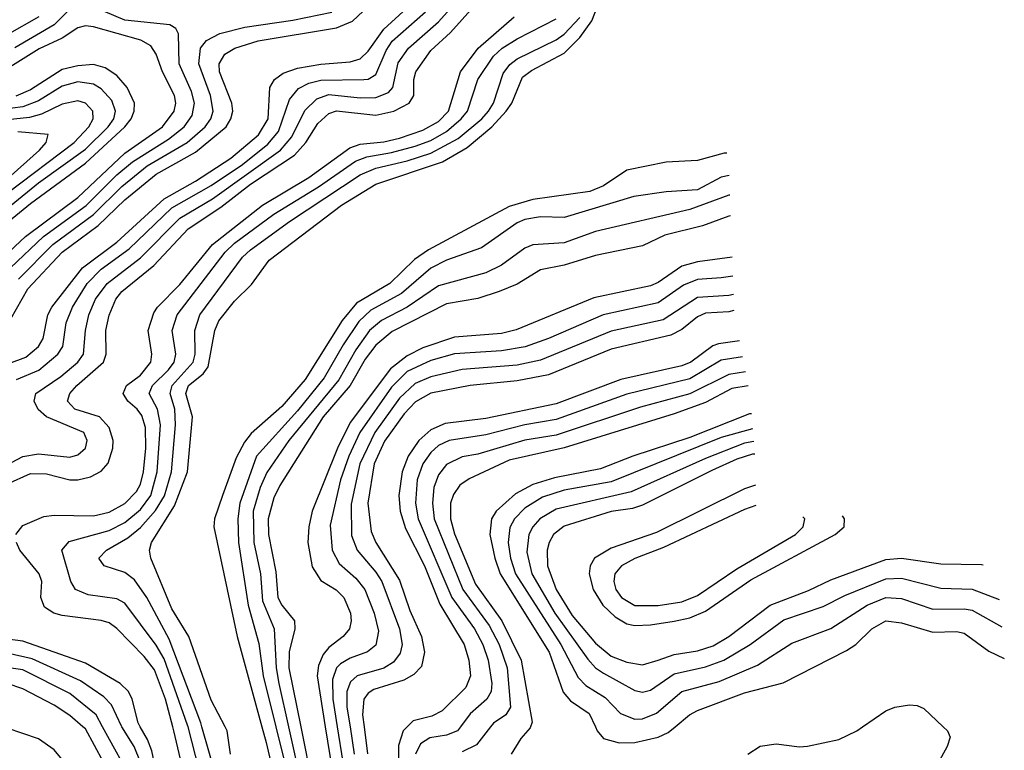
# Model space of a CAD drawing. Header units: inches. Extents: x 501365 to 657855, y 482276 to 547543.
# Tile 956 of 957: x 617442 to 619952, y 529940 to 531803. Entities that reach past the tile are written whole.
import ezdxf

# ---------------------------------------------------------------- set-up
doc = ezdxf.new("R2010")
doc.units = ezdxf.units.IN
doc.header["$MEASUREMENT"] = 0
doc.layers.add('A6512', color=7, linetype='Continuous')
doc.layers.add('A6513', color=7, linetype='Continuous')

msp = doc.modelspace()

# ---------------------------------------------------------------- linework, layer by layer
at = {"layer": 'A6512', "color": 5}
for points, elevation in [([(617324.1, 528490), (617506.1, 528693.9), (617531.1, 528730), (617566, 528834), (617590.4, 528970), (617615.3, 529070), (617623.6, 529090), (617655.4, 529130), (617697.7, 529170), (617770, 529218.8), (617850, 529251.7), (617979.7, 529280.3), (618041.3, 529298.7), (618078.3, 529321.7), (618099.6, 529350), (618108.2, 529390), (618100.2, 529430), (618088.5, 529448.5), (618045.9, 529490), (618022.2, 529522.2), (617982, 529622), (617931, 529730), (617899.7, 529890), (617871.1, 530000)], 3160), ([(617387.9, 528712.1), (617456.5, 528850), (617467.6, 528890), (617476.2, 528970), (617510, 529090), (617526.2, 529130), (617550, 529160.8), (617599.7, 529210), (617730, 529293.7), (617790, 529317.8), (617910, 529355.8), (617939.3, 529370), (617956, 529390), (617956.1, 529410), (617893.1, 529530), (617855.9, 529615.9), (617805.7, 529810), (617778.6, 529938.6), (617767.9, 529967.9), (617749.4, 530000)], 3220), ([(617391.9, 528610), (617485.2, 528730), (617528.8, 528851.2), (617553.7, 528990), (617573.5, 529070), (617590, 529107.2), (617609.2, 529130), (617670, 529187.6), (617757, 529243), (617850, 529278.5), (618010, 529319.5), (618043.6, 529336.4), (618062.7, 529357.3), (618069.3, 529370), (618071.1, 529390), (618065.1, 529410), (617995, 529495), (617965.9, 529570), (617905.9, 529690), (617835.1, 529990), (617832.3, 530000)], 3180), ([(617410, 529207.8), (617490, 529315.9), (617510, 529330.5), (617590, 529365.3), (617704.7, 529450), (617709.3, 529470.7), (617698.3, 529530), (617693.9, 529593.9), (617670, 529732.5), (617646.8, 529790), (617601.2, 529841.2), (617562.4, 529902.4), (617530, 529941.4), (617490, 529969), (617410, 529996)], 3320), ([(617410.7, 528990), (617460, 529130), (617483.1, 529170), (617530, 529226.8), (617563.4, 529256.6), (617630, 529294.3), (617696.9, 529343.1), (617812.3, 529390), (617846.4, 529413.6), (617853.8, 529430), (617850.2, 529450), (617811.6, 529510), (617793.5, 529550), (617776, 529690), (617733.5, 529853.5), (617653.2, 530000)], 3260), ([(617427.8, 529130), (617449.7, 529170.3), (617510.1, 529249.9), (617530, 529271), (617610, 529314.4), (617690, 529372.8), (617776, 529410), (617802.6, 529430), (617807.3, 529450), (617800.2, 529470), (617762.6, 529530), (617744.1, 529690), (617704, 529844), (617690, 529868.3), (617655.7, 529910), (617610, 529994.3), (617603.3, 530000)], 3280), ([(617440.9, 528970), (617450, 529004.8), (617490, 529125.5), (617519.3, 529170), (617572.9, 529227.1), (617710, 529316.6), (617863.7, 529376.3), (617889.2, 529390), (617897.9, 529402.1), (617902.1, 529410), (617900.6, 529430), (617893.1, 529450), (617844.2, 529530), (617830, 529568.3), (617802.6, 529710), (617778.3, 529790), (617750, 529909.3), (617733.9, 529950), (617702, 530000)], 3240), ([(617944, 529870), (617906.7, 530000)], 3140), ([(617979.3, 529930), (617971.2, 529990), (617965.9, 530000)], 3120), ([(618059.1, 530000), (618070, 529960.2), (618113.3, 529773.3)], 3120), ([(618095.2, 530000), (618147.7, 529787.7)], 3140), ([(618127.1, 530000), (618160.5, 529850)], 3160), ([(618158.3, 530000), (618188.2, 529850)], 3180), ([(618221.1, 530000), (618238.5, 529890)], 3220), ([(618251.5, 530000), (618266, 529910)], 3240), ([(618284.1, 530000), (618294.9, 529930)], 3260), ([(618319.9, 530000), (618329, 529931)], 3280), ([(618429.9, 530000), (618419.4, 529990), (618407.6, 529952.4), (618407.5, 529910)], 3320), ([(618565.3, 530000), (618557.7, 529990), (618530, 529978.9), (618487.9, 529972.1), (618463.7, 529956.3), (618450.9, 529930)], 3340), ([(618642.6, 530000), (618606.3, 529953.7), (618570, 529936.2)], 3360), ([(618744, 530000), (618742.9, 529997.1), (618719.2, 529970), (618694.8, 529930)], 3380), ([(618909.6, 530000), (618914.4, 529990), (618930, 529970.1), (618970, 529959.4), (619010, 529959.9), (619070, 529973.8), (619095, 529985), (619113, 530000)], 3420), ([(619298.4, 529930), (619329.6, 529950.4), (619370, 529956.6), (619430, 529949), (619450, 529950.5), (619530, 529967.6), (619576.2, 529990), (619590.8, 530000)], 3380), ([(619796.2, 530000), (619806.9, 529990), (619813.8, 529973.8), (619806.4, 529950), (619772.1, 529888)], 3380)]:
    msp.add_lwpolyline(points, dxfattribs=dict(at, elevation=elevation))
at = {"layer": 'A6513', "color": 5}
for points, elevation in [([(617390, 530658), (617450, 530689.3), (617490, 530695.6), (617570, 530687.4), (617590, 530693.6), (617609.9, 530710), (617614.2, 530730), (617605.2, 530750), (617510.4, 530790.4), (617488.8, 530808.9), (617478.8, 530830), (617483.4, 530850), (617546.9, 530893.1), (617590.3, 530930), (617604.9, 530950), (617609.7, 531010), (617618.7, 531050), (617635.5, 531090), (617665, 531130), (617750, 531195.8), (617850, 531296.6), (617933.6, 531346.4), (618107.2, 531470), (618135.9, 531504.1), (618168.9, 531571.1), (618199.2, 531600.8), (618230, 531612.5), (618310, 531603.9), (618350, 531604.5), (618382.4, 531617.6), (618393.1, 531630), (618407, 531693), (618432.8, 531730), (618510, 531797.5), (618600.3, 531899.7)], 3240), ([(617419.5, 531040.5), (617463.2, 531116.8), (617550.4, 531210), (617641.9, 531278.1), (617710, 531343.2), (617790, 531408.7), (617890, 531465.3), (617968.4, 531530), (617980.2, 531550), (617985, 531570), (617982.9, 531590), (617951.5, 531670), (617950.9, 531690), (617965.3, 531714.7), (617990.6, 531730), (618050, 531748.6), (618250, 531782.2), (618290, 531799.2), (618386.1, 531890)], 3320), ([(617348.4, 530591.6), (617470, 530645.7), (617510, 530644.7), (617570, 530629.6), (617590, 530629.3), (617622.6, 530637.4), (617650, 530651.8), (617667.8, 530672.2), (617679.7, 530710), (617680.1, 530730), (617670, 530763.4), (617645.5, 530790), (617583, 530810), (617563.5, 530830), (617570.2, 530850), (617587.8, 530870), (617655.6, 530930), (617662.7, 530950), (617661.6, 531010), (617669.9, 531049.9), (617687.3, 531090), (617702.6, 531110), (617783.7, 531176.3), (617871.3, 531270), (617955.1, 531324.9), (618030, 531383.8), (618142.4, 531457.6), (618171.3, 531490), (618201.9, 531538.1), (618230, 531563.9), (618250, 531570.5), (618350, 531559.6), (618395.6, 531570), (618435.1, 531590), (618447, 531610), (618446.7, 531650), (618451.9, 531670), (618490, 531724), (618539.9, 531770), (618629.3, 531870.7)], 3220), ([(617370, 530910.1), (617457.3, 530942.7), (617489.6, 530970), (617501.5, 530990), (617513.7, 531050), (617524.4, 531070), (617602.1, 531170), (617690, 531235.7), (617810, 531346.5), (617890, 531391.3), (617980.4, 531450), (618050.7, 531509.3), (618075.5, 531550), (618080.1, 531630), (618091.2, 531650), (618113.3, 531666.7), (618150, 531679.3), (618210, 531689.8), (618284.6, 531695.4), (618310, 531703.3), (618330, 531722.9), (618370, 531779), (618448.1, 531850)], 3280), ([(617965.9, 530000), (617930, 530067.9), (617873.4, 530230), (617830, 530301.1), (617776.2, 530430), (617773, 530450), (617778, 530470), (617836.9, 530563.1), (617870, 530650), (617882.4, 530790), (617865.4, 530850), (617872.7, 530870), (617910, 530900.1), (617922.1, 530917.9), (617939.7, 531010), (617950, 531034.8), (617990, 531085.3), (618032.7, 531127.3), (618077.9, 531190), (618262.5, 531330), (618350, 531383.3), (618519.5, 531440.5), (618582.9, 531477.1), (618646, 531530), (618682.1, 531570), (618696.2, 531590), (618723.7, 531656.3), (618746.4, 531673.6), (618830, 531717.6), (618870, 531757.9), (618900.1, 531800.1), (618919.8, 531850)], 3120), ([(617418.9, 531170), (617503.1, 531250), (617611.3, 531328.7), (617690, 531407.6), (617730, 531440.8), (617821.7, 531498.3), (617861.2, 531530), (617881.4, 531558.6), (617887.7, 531590), (617879.6, 531619.6), (617848.5, 531690), (617846.6, 531766.6), (617840.4, 531780.4), (617824.5, 531790), (617710, 531801.9), (617610, 531843.8), (617590, 531844.9), (617580.4, 531839.6), (617530.2, 531789.8), (617430, 531731)], 3360), ([(617434.3, 530885.7), (617490.9, 530909.1), (617539.2, 530950), (617552.3, 530970), (617560.1, 531030), (617576.3, 531070), (617614.3, 531130), (617650, 531166.4), (617721.4, 531218.6), (617830, 531322.8), (617930, 531379.9), (618010, 531433.3), (618074.7, 531485.3), (618102, 531518), (618130, 531599.8), (618152.5, 531627.5), (618179, 531641), (618210, 531648.8), (618319.5, 531650), (618330, 531651.2), (618350, 531663.2), (618376, 531724), (618391.9, 531748.1), (618476.9, 531823.1)], 3260), ([(617438.6, 531141.4), (617526.5, 531230), (617630, 531306.3), (617702.5, 531377.5), (617766.6, 531430), (617869.1, 531490), (617914.5, 531530), (617928.9, 531550), (617935, 531570), (617928.2, 531610), (617898.3, 531690), (617903.1, 531730), (617918.1, 531750), (617952.5, 531767.5), (618015.8, 531784.2), (618138.2, 531801.8), (618238, 531822)], 3340), ([(617490.8, 531810), (617410, 531764.5)], 3340), ([(617431.9, 530490), (617450, 530513.6), (617504, 530536), (617530, 530539.6), (617630, 530537.8), (617670, 530547.1), (617710, 530569), (617740, 530600), (617750, 530618.4), (617757.9, 530650), (617763.8, 530710), (617763, 530763), (617753.6, 530793.6), (617741.7, 530810), (617717.4, 530830), (617705.9, 530850), (617714.6, 530870), (617750, 530896.1), (617776.5, 530930), (617779.2, 530950), (617769.4, 531010), (617784.3, 531055.7), (617793.2, 531070), (617850, 531127.5), (617933.6, 531230), (618061.2, 531330), (618179.1, 531400.9), (618283.5, 531476.5), (618310, 531485.2), (618370, 531491.3), (618410, 531501.1), (618470, 531521.1), (618510, 531543.7), (618535, 531570), (618566.1, 531670), (618610.5, 531730), (618702.2, 531810)], 3180), ([(617871.1, 530000), (617870, 530004.1), (617810, 530173.3), (617790, 530207.9), (617710, 530314.8), (617690, 530326), (617616.4, 530336.4), (617584.5, 530350), (617572.7, 530370), (617549.1, 530450), (617568, 530472), (617670, 530500.6), (617710, 530520.6), (617750, 530554.4), (617776.3, 530590), (617792.6, 530650), (617800.9, 530770), (617793.5, 530810), (617772.4, 530850), (617780.4, 530870), (617821.7, 530910), (617835.6, 530930), (617839.8, 530950), (617830.6, 531010), (617843.6, 531050), (617966.1, 531210), (617990, 531233.4), (618090, 531306.9), (618203.5, 531376.5), (618298.2, 531441.8), (618326.8, 531453.2), (618390, 531463.9), (618450, 531480.4), (618490, 531495), (618530, 531517.6), (618567.3, 531550), (618583.2, 531570), (618610.2, 531650), (618650.2, 531710), (618671.8, 531730), (618710, 531754.4), (618810, 531804.8)], 3160), ([(617906.7, 530000), (617903.8, 530010), (617823.3, 530223.3), (617766.4, 530330), (617734.6, 530374.6), (617710, 530393.5), (617657.7, 530410), (617643.8, 530430), (617663, 530450), (617718.1, 530481.9), (617750, 530508.5), (617788.3, 530551.7), (617811.2, 530588.8), (617828.7, 530650), (617839.6, 530770), (617837.2, 530810), (617825.7, 530850), (617831.1, 530870), (617884.5, 530930), (617889.3, 530950), (617888.1, 531010), (617901.4, 531050), (618010, 531197), (618030, 531216.4), (618130, 531288.5), (618310, 531407.5), (618350, 531424.2), (618430, 531442.8), (618490, 531462.4), (618559.9, 531500.1), (618620.3, 531550), (618637.5, 531570), (618649.7, 531590), (618674.6, 531665.4), (618691.3, 531688.7), (618710, 531703.2), (618810, 531751.3), (618830, 531766), (618870, 531808.4)], 3140), ([(617401.5, 531198.5), (617456.8, 531250), (617590, 531349.7), (617710, 531462.7), (617805.8, 531530), (617836.1, 531570), (617839.8, 531590), (617836.3, 531610), (617805.9, 531670), (617790, 531714.9), (617776, 531736), (617750.9, 531750.9), (617630, 531785), (617610, 531787.5), (617590, 531782), (617550, 531755.6), (617491.3, 531728.7), (617410, 531678)], 3380), ([(617370, 531253.6), (617470, 531334.6), (617610, 531437), (617710.4, 531530), (617726.1, 531550), (617733.7, 531570), (617734.4, 531590), (617716, 531630), (617690, 531660.5), (617660, 531680), (617630, 531688.7), (617590, 531685.6), (617550, 531675.6), (617470, 531623.7), (617431.8, 531608.2)], 3420), ([(617350, 531273.1), (617490, 531386.8), (617610, 531472.5), (617667.6, 531530), (617682.3, 531550), (617686.6, 531570), (617676.9, 531596.9), (617650, 531626.9), (617630, 531638.7), (617590, 531644.2), (617550, 531633), (617490, 531596.1), (617450, 531581.1), (617369.9, 531570.1)], 3440), ([(617410, 531360.5), (617581.1, 531490), (617618.4, 531530), (617629.6, 531550), (617628.3, 531570), (617610.2, 531590.2), (617590, 531596.2), (617550, 531587.5), (617497.6, 531562.4), (617466.9, 531553.1), (617370, 531543)], 3460), ([(617226.8, 531233.2), (617492.3, 531470), (617509.3, 531490), (617514.7, 531510), (617437.3, 531517.3)], 3480), ([(619244.7, 531462.5), (619237.6, 531462.4), (619170, 531444), (619090, 531439.3), (618990, 531418.8), (618930, 531379.4), (618895.6, 531364.4), (618750, 531344.6), (618690, 531326.9), (618484.3, 531215.7), (618448.7, 531191.3), (618385.4, 531130), (618300.2, 531079.8), (618263.9, 531036.1), (618170, 530885.3), (618110, 530816.8), (618032.5, 530747.5), (618014.7, 530725.3), (617994.2, 530685.8), (617959, 530590), (617938.9, 530530), (617936.7, 530510), (617996.1, 530230), (618059.1, 530000)], 3120), ([(619250.5, 531405.7), (619230, 531401.5), (619170, 531368.9), (619090, 531364), (619007.9, 531352.1), (618830, 531298.6), (618770, 531300.1), (618730, 531293.8), (618710, 531284.8), (618619.2, 531220.9), (618530, 531189.7), (618490, 531169.1), (618415.5, 531104.5), (618337.5, 531062.5), (618306.8, 531033.2), (618266.4, 530973.6), (618218.4, 530890), (618150, 530805.7), (618045.9, 530690), (618003.3, 530570), (617998.1, 530530), (617999.6, 530470), (618024.2, 530310), (618051.9, 530211.9), (618063.1, 530130), (618095.2, 530000)], 3140), ([(619252.3, 531355.7), (619250, 531355.6), (619150, 531318.6), (618910, 531262.6), (618830, 531234.3), (618750, 531228.8), (618730, 531220.3), (618670, 531176.8), (618630, 531157.4), (618510, 531124.7), (618429.9, 531070.1), (618364.2, 531035.8), (618333.8, 531010), (618298.5, 530961.5), (618255.6, 530884.4), (618128.5, 530730), (618071.8, 530648.2), (618054.8, 530610), (618037.3, 530550), (618038.7, 530470), (618056.1, 530390), (618061.4, 530321.4), (618090.5, 530250), (618095.9, 530150), (618102.6, 530110), (618127.1, 530000)], 3160), ([(619254.1, 531302.4), (619250, 531302.1), (619182.6, 531277.4), (619086.5, 531253.5), (619030, 531226.1), (618910, 531201.8), (618830, 531177.1), (618770, 531164.8), (618710, 531128.6), (618664.3, 531110), (618610, 531092.3), (618530, 531078.3), (618391.9, 531008.1), (618350, 530973.2), (618323, 530937), (618284.1, 530870), (618215.8, 530790), (618105.1, 530614.9), (618090, 530583.7), (618075.5, 530530), (618076.2, 530490), (618095.3, 530395.3), (618100.2, 530330), (618110.2, 530310.2), (618142.5, 530270), (618143.6, 530250), (618128.6, 530191.4), (618128.4, 530150), (618158.3, 530000)], 3180), ([(619257.8, 531197.3), (619170, 531185.8), (619130, 531174.4), (619070, 531132.4), (619050, 531123.9), (618905.9, 531094.1), (618708, 531012), (618670, 531003), (618550, 530993.4), (618470, 530966.1), (618430, 530946.1), (618387.6, 530912.4), (618284.4, 530775.6), (618251.8, 530710), (618187.5, 530550), (618178.8, 530510), (618176.7, 530470), (618188, 530408), (618210, 530373.3), (618249.1, 530349.1), (618268.3, 530330), (618285.4, 530290), (618287.2, 530270), (618282.9, 530250), (618267, 530230), (618230, 530202), (618215.4, 530184.6), (618203.4, 530156.6), (618200.4, 530130), (618221.1, 530000)], 3220), ([(619259.5, 531149.1), (619230, 531144.5), (619170, 531140.7), (619134.3, 531125.7), (619070, 531080.8), (618929.7, 531050.3), (618790, 530990), (618730.9, 530969.1), (618670, 530958.3), (618550, 530951), (618490, 530934.1), (618430, 530905.5), (618390, 530865.9), (618309.4, 530750), (618280.9, 530690), (618259.6, 530630), (618233.8, 530513.8), (618238.7, 530450), (618256.5, 530416.5), (618299.2, 530379.2), (618321.9, 530350), (618345.7, 530290), (618356.6, 530243.4), (618350, 530208.4), (618328.8, 530191.2), (618284.7, 530175.3), (618259.7, 530160.3), (618249.5, 530150), (618239.5, 530120.5), (618240.2, 530070), (618251.5, 530000)], 3240), ([(619261.2, 531102.2), (619250, 531099.3), (619170, 531094.2), (619082.5, 531037.5), (618950, 531008.5), (618770, 530934.7), (618710, 530922.1), (618570, 530911.2), (618490, 530892), (618450, 530875.5), (618410, 530837.8), (618347.4, 530750), (618309.3, 530670), (618287.3, 530567.3), (618287.8, 530487.8), (618302.5, 530450), (618350, 530394.4), (618365.2, 530370), (618410, 530250), (618416.7, 530210), (618412.1, 530187.9), (618395.3, 530164.7), (618370.4, 530149.6), (618302.1, 530130), (618285.2, 530114.8), (618276.1, 530090), (618276.3, 530050), (618284.1, 530000)], 3260), ([(619262.6, 531061.5), (619250, 531058.4), (619190, 531054.6), (619170, 531045.5), (619130, 531013.1), (619101.9, 530998.1), (618950, 530962.9), (618790, 530897.2), (618710, 530882.4), (618590, 530870.2), (618490, 530851), (618451.2, 530828.8), (618421.9, 530798.1), (618372.1, 530727.9), (618345.6, 530670), (618329.8, 530569.8), (618337.8, 530497.8), (618349.5, 530470), (618410, 530373.9), (618436.3, 530296.2), (618466.1, 530230), (618474, 530190), (618466, 530154), (618447, 530133), (618421.1, 530118.9), (618345.1, 530094.9), (618330, 530085.4), (618318.9, 530070), (618316, 530030), (618319.9, 530000)], 3280), ([(619276.8, 530984.3), (619223.3, 530976.7), (619208.7, 530971.3), (619152.6, 530930), (619130, 530920.4), (618974.7, 530885.3), (618810, 530823.2), (618630, 530786.2), (618526.9, 530773.1), (618490, 530757.2), (618459.7, 530730), (618432.1, 530690), (618416.6, 530650), (618408.3, 530590), (618411.7, 530550), (618425.3, 530505.3), (618473.6, 530410), (618512.8, 530312.8), (618575.2, 530210), (618587, 530170), (618591.5, 530130), (618579.6, 530100.4), (618519.3, 530040.7), (618492.9, 530027), (618445.3, 530014.7), (618429.9, 530000)], 3320), ([(619284.6, 530943.2), (619230, 530934.8), (619150, 530887.2), (618990, 530847.8), (618810, 530783.8), (618730, 530769.8), (618630, 530744.7), (618536.6, 530730), (618510, 530717.2), (618490, 530699.2), (618469.6, 530670), (618455, 530630), (618450.7, 530570), (618457.6, 530530), (618543.9, 530330), (618601, 530250), (618622.5, 530210), (618636, 530170), (618645.4, 530110), (618643.5, 530090), (618632.8, 530070), (618590, 530032.7), (618565.3, 530000)], 3340), ([(619291.9, 530904.6), (619250, 530898.2), (619150, 530848.7), (619024.9, 530815.1), (618810, 530743.3), (618730, 530730.4), (618610, 530695.4), (618570, 530688.2), (618530, 530668.3), (618510, 530642.5), (618498, 530610), (618494.3, 530570), (618498.7, 530530), (618571.8, 530350), (618638.6, 530258.6), (618664.6, 530210), (618684.9, 530150), (618693, 530050), (618681.3, 530030), (618650, 530009.4), (618642.6, 530000)], 3360), ([(619298.7, 530869.3), (619257.7, 530862.3), (619190, 530827.1), (619110, 530797.9), (618830, 530710.9), (618690, 530679.4), (618587.6, 530632.4), (618564, 530616), (618547.6, 530592.4), (618540.5, 530570), (618540.4, 530530), (618550, 530492.1), (618603.8, 530363.8), (618671.4, 530270), (618720, 530170), (618748.3, 530011.7), (618744, 530000)], 3380), ([(619307.3, 530798.2), (619302.2, 530797.8), (619150, 530737.4), (619004.7, 530690), (618922.6, 530657.4), (618805.5, 530634.5), (618750, 530617.6), (618706, 530594), (618656.8, 530550), (618644.9, 530530), (618640.2, 530490), (618653.2, 530430), (618667.2, 530390), (618791.9, 530190), (618827.8, 530087.8), (618846.3, 530066.3), (618893.6, 530033.6), (618909.6, 530000)], 3420), ([(619310.4, 530760), (619230, 530737.2), (618950, 530624.9), (618830, 530603), (618775, 530585), (618730, 530557.7), (618703.2, 530530), (618691.8, 530508.2), (618687.1, 530470), (618692.8, 530430), (618705.8, 530390), (618821.1, 530210), (618865.9, 530125.9), (618885.6, 530105.6), (618934.6, 530074.6), (618973.7, 530033.7), (619010, 530019.3), (619030, 530020.2), (619065.6, 530034.4), (619130, 530090.1), (619224.7, 530115.3), (619322.7, 530157.3), (619410, 530213.2), (619510, 530250.4), (619602.1, 530310), (619650, 530329.5), (619690, 530326.9), (619770, 530299.5), (619850, 530300.8), (619870, 530297.3), (619945.3, 530255.1)], 3440), ([(619313.1, 530727.6), (619290, 530723), (619190, 530684.4), (619000.7, 530599.3), (618810, 530554.8), (618768, 530530), (618749.8, 530510), (618739.5, 530490), (618734.6, 530445.4), (618747.6, 530390), (618806.3, 530290), (618890, 530172.2), (618910, 530150.4), (618930, 530137), (619010, 530092.4), (619030, 530088.2), (619050, 530093), (619110, 530135.2), (619190, 530152.4), (619236.9, 530170), (619304, 530210), (619390, 530273), (619490, 530306.4), (619545.1, 530334.9), (619650, 530377.4), (619690, 530379.3), (619790, 530353.6), (619870, 530350.6), (619938.8, 530324.5)], 3460), ([(619315.7, 530695.3), (619310, 530694.9), (619270, 530682.2), (619206.5, 530653.5), (619030, 530564.7), (619003.8, 530556.2), (618950, 530548.5), (618830, 530511.8), (618802.8, 530490), (618791.6, 530470), (618786.4, 530450), (618787.8, 530410), (618809.8, 530350), (618850, 530283.4), (618910, 530213.2), (618950, 530180.1), (618990, 530164.7), (619030, 530158.3), (619070, 530169.5), (619110, 530184.1), (619170, 530193.3), (619210, 530206.2), (619249.7, 530230.3), (619355.3, 530310), (619452.8, 530347.2), (619510, 530374.5), (619650, 530426.6), (619690, 530430.3), (619790, 530415.2), (619893.8, 530413.8), (619898.3, 530412.7)], 3480), ([(619317.6, 530615.8), (619290, 530606.9), (619065, 530495), (618950, 530455.3), (618907.7, 530430), (618896.3, 530410), (618893.8, 530390), (618903.5, 530350), (618928.6, 530310), (618960.1, 530280.1), (618990, 530262.5), (619010, 530258), (619050, 530259.5), (619110, 530269.2), (619150, 530278.1), (619190, 530294.6), (619305.4, 530374.6), (619520.5, 530490), (619543.4, 530510), (619544.9, 530530), (619539.5, 530537.7)], 3520), ([(619318.2, 530564.1), (619290, 530553.7), (619083.3, 530456.7), (619010, 530429.3), (618975.9, 530410), (618959.5, 530390), (618956.4, 530370), (618962.1, 530350), (618976.2, 530330), (619010, 530309.5), (619070, 530309.1), (619130, 530318.2), (619170, 530334.4), (619270, 530402.6), (619419.9, 530490), (619439.2, 530510), (619443.2, 530530), (619438, 530535.3)], 3540), ([(617832.3, 530000), (617813.4, 530070), (617785.4, 530145.4), (617759.3, 530179.3), (617690, 530250.3), (617670, 530264.6), (617650, 530270.9), (617550, 530283.6), (617529, 530290), (617505.3, 530305.3), (617496.1, 530330), (617498.1, 530370), (617491.7, 530390), (617442.1, 530450), (617433.5, 530470)], 3180), ([(619113, 530000), (619149.3, 530030), (619170, 530041.6), (619290, 530086.2), (619387.9, 530112.1), (619550, 530194.5), (619573.1, 530210), (619613.9, 530250), (619650, 530270.4), (619690, 530265.3), (619770, 530241.4), (619830, 530242.7), (619850, 530238.7), (619912.9, 530192.9), (619951.9, 530174.3)], 3420), ([(617749.4, 530000), (617743.7, 530010), (617728.9, 530070), (617719.6, 530090), (617698.5, 530110), (617610, 530162.1), (617450, 530218), (617350.7, 530230.7)], 3220), ([(617702, 530000), (617701.2, 530001.2), (617676.3, 530056.3), (617656.3, 530076.3), (617597, 530117), (617473.5, 530173.5), (617410, 530187.8)], 3240), ([(617653.2, 530000), (617636.8, 530030), (617570, 530084.6), (617450, 530145.1), (617390, 530153.9)], 3260), ([(617603.3, 530000), (617570, 530028.5), (617530, 530055), (617450, 530097), (617410, 530110.2)], 3280), ([(619590.8, 530000), (619650, 530040.6), (619672.7, 530050), (619710, 530056), (619730, 530054.5), (619746.4, 530046.4), (619796.2, 530000)], 3380)]:
    msp.add_lwpolyline(points, dxfattribs=dict(at, elevation=elevation))

doc.saveas('drawing.dxf')
